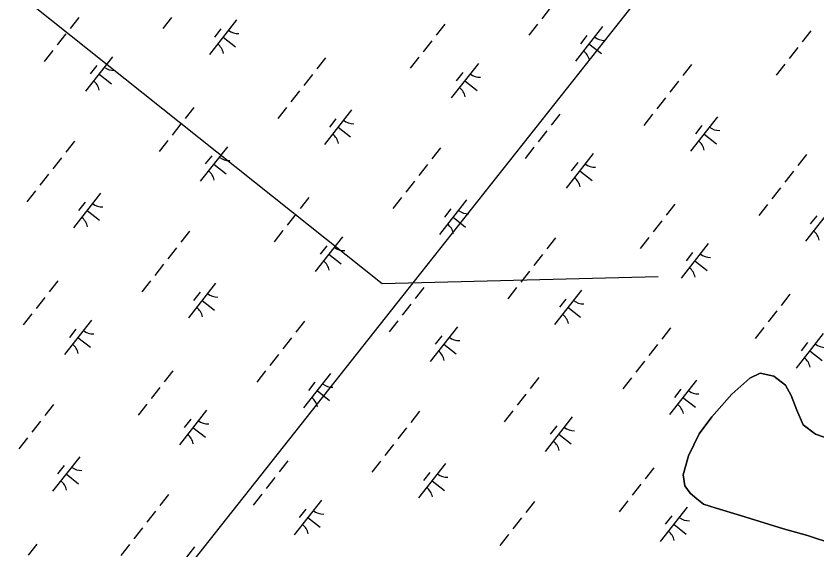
# Model space of a CAD drawing. Extents: x 3896831 to 3918110, y 171006 to 193349.
# Drawn here: x 3912276 to 3913188, y 183545 to 184153 of the extents above; entities that cross this region are included whole.
import ezdxf

# ---------------------------------------------------------------- set-up
doc = ezdxf.new("R2010")
doc.units = 0
for name, color, linetype in [('V-TOPO-SHOR', 7, 'Continuous'), ('V-UTIL-LINE', 7, 'Continuous'), ('V-WETL-SWMP', 7, 'Continuous')]:
    doc.layers.add(name, color=color, linetype=linetype)

msp = doc.modelspace()

# ---------------------------------------------------------------- linework, layer by layer
at = {"layer": 'V-TOPO-SHOR'}
msp.add_lwpolyline([(3913207.64, 183551.41), (3913177.51, 183561.04), (3913150.34, 183568.86), (3913123.52, 183577.05), (3913101.48, 183583.81), (3913073.57, 183592.36), (3913059.24, 183596.99), (3913051.5, 183602.79), (3913044.11, 183609.32), (3913038.18, 183617.69), (3913036.23, 183630.13), (3913042.27, 183651.79), (3913054.51, 183676.81), (3913068.62, 183696.35), (3913091.47, 183722.2), (3913111.83, 183740.33), (3913123.87, 183745.93), (3913139.28, 183742.77), (3913152.56, 183732.26), (3913159.26, 183720.59), (3913165.63, 183703.8), (3913172.74, 183687.38), (3913186.75, 183676.51), (3913207.7, 183669.37)], dxfattribs=at)
at = {"layer": 'V-UTIL-LINE'}
for points in [[(3909817.16, 185922.35), (3910062.83, 185943.93), (3912693.3, 183848.38), (3913007.58, 183856.08)], [(3905549.44, 173652.6), (3906763.35, 174938.42), (3906949.45, 175132.98), (3906970.6, 175166.82), (3907325.89, 175860.48), (3907748.86, 176681.03), (3908142.21, 177273.18), (3908679.38, 178097.96), (3908869.71, 178381.35), (3908937.39, 178537.85), (3909170.02, 179117.31), (3909533.77, 179633.33), (3910092.08, 180424.27), (3910333.17, 180766.87), (3910760.37, 181291.35), (3910921.09, 181523.98), (3911225.63, 181951.18), (3911822.01, 182788.65), (3911961.59, 182987.44), (3912147.69, 183114.33), (3912722.93, 183841.83), (3913090.91, 184307.09), (3913848.01, 185258.76), (3914364.03, 185910.13)]]:
    msp.add_lwpolyline(points, dxfattribs=at)
at = {"layer": 'V-WETL-SWMP'}
for p, q in [((3912884.92, 184162.5), (3912875.05, 184149.91)), ((3912348.01, 184151.44), (3912338.14, 184138.85)), ((3912453.48, 184151.31), (3912443.61, 184138.72)), ((3912527.61, 184148.58), (3912496.77, 184109.22)), ((3912509.82, 184138.38), (3912502.41, 184128.94)), ((3912764.66, 184143.74), (3912754.79, 184131.15)), ((3912870.12, 184143.61), (3912860.25, 184131.02)), ((3912944.25, 184140.88), (3912913.41, 184101.52)), ((3913181.3, 184136.04), (3913171.43, 184123.45)), ((3912333.21, 184132.55), (3912323.34, 184119.96)), ((3912512.19, 184128.9), (3912526.35, 184117.8)), ((3912926.46, 184130.68), (3912919.06, 184121.24)), ((3912749.85, 184124.85), (3912739.98, 184112.26)), ((3912928.83, 184121.2), (3912943, 184110.1)), ((3912318.4, 184113.66), (3912308.53, 184101.07)), ((3913166.49, 184117.15), (3913156.62, 184104.56)), ((3912386.22, 184106.63), (3912355.38, 184067.28)), ((3912628.81, 184105.37), (3912618.94, 184092.78)), ((3912735.05, 184105.96), (3912725.18, 184093.37)), ((3912368.43, 184096.43), (3912361.02, 184086.99)), ((3912802.86, 184098.93), (3912772.02, 184059.58)), ((3913045.45, 184097.67), (3913035.58, 184085.08)), ((3913151.69, 184098.27), (3913141.82, 184085.67)), ((3912370.8, 184086.95), (3912384.96, 184075.85)), ((3912614, 184086.48), (3912604.13, 184073.89)), ((3912785.07, 184088.73), (3912777.67, 184079.29)), ((3912787.44, 184079.25), (3912801.61, 184068.15)), ((3913030.65, 184078.78), (3913020.78, 184066.19)), ((3912599.2, 184067.59), (3912589.33, 184055)), ((3913015.84, 184059.89), (3913005.97, 184047.3)), ((3912478.93, 184048.84), (3912469.06, 184036.24)), ((3912584.39, 184048.7), (3912574.52, 184036.11)), ((3912658.53, 184045.97), (3912627.68, 184006.62)), ((3912640.73, 184035.77), (3912633.33, 184026.33)), ((3912895.57, 184041.14), (3912885.7, 184028.54)), ((3913001.04, 184041), (3912991.17, 184028.41)), ((3913075.17, 184038.27), (3913044.33, 183998.92)), ((3912464.13, 184029.95), (3912454.26, 184017.35)), ((3912643.11, 184026.29), (3912657.27, 184015.19)), ((3913057.38, 184028.07), (3913049.97, 184018.63)), ((3912880.77, 184022.25), (3912870.9, 184009.65)), ((3913059.75, 184018.59), (3913073.92, 184007.49)), ((3912343.08, 184010.46), (3912333.21, 183997.87)), ((3912449.32, 184011.06), (3912439.45, 183998.46)), ((3912517.14, 184004.02), (3912486.29, 183964.67)), ((3912759.73, 184002.76), (3912749.86, 183990.17)), ((3912865.96, 184003.36), (3912856.09, 183990.76)), ((3912328.28, 183991.58), (3912318.41, 183978.98)), ((3912499.34, 183993.83), (3912491.94, 183984.38)), ((3912933.78, 183996.32), (3912902.94, 183956.97)), ((3913176.37, 183995.06), (3913166.5, 183982.47)), ((3912501.72, 183984.34), (3912515.88, 183973.24)), ((3912744.92, 183983.88), (3912735.05, 183971.28)), ((3912915.99, 183986.13), (3912908.58, 183976.68)), ((3912313.47, 183972.69), (3912303.6, 183960.09)), ((3912918.36, 183976.64), (3912932.53, 183965.54)), ((3913161.56, 183976.18), (3913151.69, 183963.58)), ((3912730.12, 183964.99), (3912720.25, 183952.39)), ((3912298.67, 183953.8), (3912288.8, 183941.2)), ((3913146.76, 183957.29), (3913136.89, 183944.69)), ((3912372.8, 183951.06), (3912341.96, 183911.71)), ((3912609.85, 183946.23), (3912599.98, 183933.63)), ((3912715.31, 183946.1), (3912705.44, 183933.5)), ((3912355.01, 183940.87), (3912347.61, 183931.42)), ((3912789.45, 183943.36), (3912758.6, 183904.01)), ((3913026.49, 183938.53), (3913016.62, 183925.93)), ((3913131.96, 183938.4), (3913122.09, 183925.8)), ((3913206.09, 183935.66), (3913175.25, 183896.31)), ((3912357.38, 183931.38), (3912371.55, 183920.28)), ((3912595.04, 183927.34), (3912585.17, 183914.74)), ((3912771.65, 183933.17), (3912764.25, 183923.72)), ((3912774.02, 183923.68), (3912788.19, 183912.58)), ((3913011.69, 183919.64), (3913001.82, 183907.04)), ((3913188.3, 183925.47), (3913180.89, 183916.02)), ((3912474, 183907.86), (3912464.13, 183895.26)), ((3912580.24, 183908.45), (3912570.37, 183895.85)), ((3912648.06, 183901.41), (3912617.21, 183862.06)), ((3912890.65, 183900.16), (3912880.78, 183887.56)), ((3912996.88, 183900.75), (3912987.01, 183888.15)), ((3912630.26, 183891.22), (3912622.86, 183881.77)), ((3913064.7, 183893.71), (3913033.86, 183854.36)), ((3912459.2, 183888.97), (3912449.33, 183876.37)), ((3912632.63, 183881.74), (3912646.8, 183870.63)), ((3912875.84, 183881.27), (3912865.97, 183868.67)), ((3913046.91, 183883.52), (3913039.5, 183874.07)), ((3913049.28, 183874.04), (3913063.44, 183862.93)), ((3912444.39, 183870.08), (3912434.52, 183857.48)), ((3912861.04, 183862.38), (3912851.17, 183849.78)), ((3912324.12, 183851.32), (3912314.25, 183838.73)), ((3912429.59, 183851.19), (3912419.72, 183838.59)), ((3912503.72, 183848.45), (3912472.88, 183809.1)), ((3912485.93, 183838.26), (3912478.53, 183828.81)), ((3912740.77, 183843.62), (3912730.9, 183831.03)), ((3912846.23, 183843.49), (3912836.36, 183830.89)), ((3912920.36, 183840.75), (3912889.52, 183801.4)), ((3913157.41, 183835.92), (3913147.54, 183823.33)), ((3912309.32, 183832.43), (3912299.45, 183819.84)), ((3912488.3, 183828.78), (3912502.47, 183817.67)), ((3912902.57, 183830.56), (3912895.17, 183821.11)), ((3912725.96, 183824.73), (3912716.09, 183812.14)), ((3912904.94, 183821.08), (3912919.11, 183809.97)), ((3913142.61, 183817.03), (3913132.74, 183804.44)), ((3912294.52, 183813.54), (3912284.65, 183800.95)), ((3912362.33, 183806.5), (3912331.49, 183767.15)), ((3912604.92, 183805.25), (3912595.05, 183792.65)), ((3912711.16, 183805.84), (3912701.29, 183793.25)), ((3912778.97, 183798.8), (3912748.13, 183759.45)), ((3913127.8, 183798.14), (3913117.93, 183785.55)), ((3912344.54, 183796.31), (3912337.14, 183786.86)), ((3913021.56, 183797.55), (3913011.69, 183784.95)), ((3913195.62, 183791.1), (3913164.77, 183751.75)), ((3912346.91, 183786.83), (3912361.08, 183775.72)), ((3912590.12, 183786.36), (3912580.25, 183773.77)), ((3912761.18, 183788.61), (3912753.78, 183779.16)), ((3913177.82, 183780.91), (3913170.42, 183771.46)), ((3912763.55, 183779.13), (3912777.72, 183768.02)), ((3913006.76, 183778.66), (3912996.89, 183766.07)), ((3913180.2, 183771.43), (3913194.36, 183760.32)), ((3912575.31, 183767.47), (3912565.44, 183754.88)), ((3912991.95, 183759.77), (3912982.08, 183747.18)), ((3912455.04, 183748.71), (3912445.17, 183736.12)), ((3912560.51, 183748.58), (3912550.64, 183735.99)), ((3912634.64, 183745.84), (3912603.8, 183706.49)), ((3913123.87, 183745.93), (3913111.83, 183740.33)), ((3913139.28, 183742.76), (3913123.87, 183745.93)), ((3912616.85, 183735.65), (3912609.44, 183726.2)), ((3912871.69, 183741.01), (3912861.82, 183728.42)), ((3912977.15, 183740.88), (3912967.28, 183728.29)), ((3913051.28, 183738.14), (3913020.44, 183698.79)), ((3913111.83, 183740.33), (3913091.47, 183722.2)), ((3913152.56, 183732.26), (3913139.28, 183742.76)), ((3912440.24, 183729.82), (3912430.37, 183717.23)), ((3912619.22, 183726.17), (3912633.39, 183715.06)), ((3913033.49, 183727.95), (3913026.09, 183718.5)), ((3913159.26, 183720.6), (3913152.56, 183732.26)), ((3912856.88, 183722.12), (3912847.01, 183709.53)), ((3913035.86, 183718.47), (3913050.03, 183707.36)), ((3913091.47, 183722.2), (3913068.62, 183696.35)), ((3913165.63, 183703.8), (3913159.26, 183720.6)), ((3912319.2, 183710.34), (3912309.33, 183697.75)), ((3912425.43, 183710.93), (3912415.56, 183698.34)), ((3912493.25, 183703.89), (3912462.41, 183664.54)), ((3912735.84, 183702.64), (3912725.97, 183690.05)), ((3912842.08, 183703.23), (3912832.21, 183690.64)), ((3913172.74, 183687.38), (3913165.63, 183703.8)), ((3912304.39, 183691.45), (3912294.52, 183678.86)), ((3912475.46, 183693.7), (3912468.05, 183684.26)), ((3912909.89, 183696.19), (3912879.05, 183656.84)), ((3913068.62, 183696.35), (3913054.51, 183676.81)), ((3912477.83, 183684.22), (3912492, 183673.11)), ((3912721.03, 183683.75), (3912711.16, 183671.16)), ((3912892.1, 183686), (3912884.7, 183676.56)), ((3913186.75, 183676.51), (3913172.74, 183687.38)), ((3912289.59, 183672.56), (3912279.72, 183659.97)), ((3912894.47, 183676.52), (3912908.64, 183665.41)), ((3913054.51, 183676.81), (3913042.27, 183651.79)), ((3913207.7, 183669.37), (3913186.75, 183676.51)), ((3912706.23, 183664.86), (3912696.36, 183652.27)), ((3912348.92, 183650.93), (3912318.07, 183611.58)), ((3912585.96, 183646.1), (3912576.09, 183633.51)), ((3912691.42, 183645.97), (3912681.55, 183633.38)), ((3912765.56, 183643.24), (3912734.72, 183603.88)), ((3913042.27, 183651.79), (3913036.23, 183630.13)), ((3912331.12, 183640.74), (3912323.72, 183631.3)), ((3913002.6, 183638.4), (3912992.73, 183625.81)), ((3912333.49, 183631.26), (3912347.66, 183620.15)), ((3912571.16, 183627.21), (3912561.29, 183614.62)), ((3912747.77, 183633.04), (3912740.36, 183623.6)), ((3913036.23, 183630.13), (3913038.18, 183617.69)), ((3912750.14, 183623.56), (3912764.3, 183612.45)), ((3912987.8, 183619.51), (3912977.93, 183606.92)), ((3913038.18, 183617.69), (3913044.11, 183609.32)), ((3912450.12, 183607.73), (3912440.25, 183595.14)), ((3912556.35, 183608.32), (3912546.48, 183595.73)), ((3913044.11, 183609.32), (3913051.5, 183602.79)), ((3912624.17, 183601.29), (3912593.32, 183561.93)), ((3912866.76, 183600.03), (3912856.89, 183587.44)), ((3912972.99, 183600.62), (3912963.13, 183588.03)), ((3913051.5, 183602.79), (3913059.24, 183596.99)), ((3912435.31, 183588.84), (3912425.44, 183576.25)), ((3912606.38, 183591.09), (3912598.97, 183581.65)), ((3913040.81, 183593.59), (3913009.97, 183554.23)), ((3913059.24, 183596.99), (3913073.57, 183592.36)), ((3913073.57, 183592.36), (3913101.48, 183583.81)), ((3912608.75, 183581.61), (3912622.91, 183570.51)), ((3912851.95, 183581.14), (3912842.08, 183568.55)), ((3913023.02, 183583.39), (3913015.62, 183573.95)), ((3913101.48, 183583.81), (3913123.52, 183577.05)), ((3913025.39, 183573.91), (3913039.56, 183562.81)), ((3913123.52, 183577.05), (3913150.34, 183568.86)), ((3912420.51, 183569.95), (3912410.64, 183557.36)), ((3912837.15, 183562.25), (3912827.28, 183549.66)), ((3913150.34, 183568.86), (3913177.51, 183561.04)), ((3913177.51, 183561.04), (3913207.64, 183551.41)), ((3912300.24, 183551.19), (3912290.37, 183538.6)), ((3912405.7, 183551.06), (3912395.83, 183538.47)), ((3912479.83, 183548.33), (3912448.99, 183508.97))]:
    msp.add_line(p, q, dxfattribs=at)
for centre, start, end in [((3912529.41, 184150.49), 231.14028, 272.68394), ((3912946.06, 184142.79), 231.14028, 272.68394), ((3912495.34, 184107.01), 11.14028, 52.68394), ((3912911.98, 184099.31), 11.14028, 52.68394), ((3912388.02, 184108.55), 231.14028, 272.68394), ((3912804.67, 184100.85), 231.14028, 272.68394), ((3912353.94, 184065.07), 11.14028, 52.68394), ((3912770.59, 184057.37), 11.14028, 52.68394), ((3912660.33, 184047.89), 231.14028, 272.68394), ((3913076.97, 184040.19), 231.14028, 272.68394), ((3912626.25, 184004.41), 11.14028, 52.68394), ((3913042.9, 183996.71), 11.14028, 52.68394), ((3912518.94, 184005.94), 231.14028, 272.68394), ((3912935.58, 183998.24), 231.14028, 272.68394), ((3912484.86, 183962.46), 11.14028, 52.68394), ((3912901.51, 183954.76), 11.14028, 52.68394), ((3912374.61, 183952.98), 231.14028, 272.68394), ((3912791.25, 183945.28), 231.14028, 272.68394), ((3912340.53, 183909.5), 11.14028, 52.68394), ((3912757.17, 183901.8), 11.14028, 52.68394), ((3913173.82, 183894.1), 11.14028, 52.68394), ((3912649.86, 183903.33), 231.14028, 272.68394), ((3913066.5, 183895.63), 231.14028, 272.68394), ((3912615.78, 183859.85), 11.14028, 52.68394), ((3913032.42, 183852.15), 11.14028, 52.68394), ((3912505.53, 183850.37), 231.14028, 272.68394), ((3912922.17, 183842.67), 231.14028, 272.68394), ((3912471.45, 183806.89), 11.14028, 52.68394), ((3912888.09, 183799.19), 11.14028, 52.68394), ((3912364.14, 183808.42), 231.14028, 272.68394), ((3912780.78, 183800.72), 231.14028, 272.68394), ((3912330.06, 183764.94), 11.14028, 52.68394), ((3912746.7, 183757.24), 11.14028, 52.68394), ((3913197.42, 183793.02), 231.14028, 272.68394), ((3913163.34, 183749.54), 11.14028, 52.68394), ((3912636.44, 183747.76), 231.14028, 272.68394), ((3913053.09, 183740.06), 231.14028, 272.68394), ((3912602.37, 183704.28), 11.14028, 52.68394), ((3913019.01, 183696.58), 11.14028, 52.68394), ((3912495.05, 183705.81), 231.14028, 272.68394), ((3912911.7, 183698.11), 231.14028, 272.68394), ((3912460.98, 183662.33), 11.14028, 52.68394), ((3912877.62, 183654.63), 11.14028, 52.68394), ((3912350.72, 183652.85), 231.14028, 272.68394), ((3912767.36, 183645.15), 231.14028, 272.68394), ((3912316.64, 183609.37), 11.14028, 52.68394), ((3912733.28, 183601.67), 11.14028, 52.68394), ((3912625.97, 183603.2), 231.14028, 272.68394), ((3913042.62, 183595.5), 231.14028, 272.68394), ((3912591.89, 183559.72), 11.14028, 52.68394), ((3913008.54, 183552.02), 11.14028, 52.68394)]:
    msp.add_arc(centre, 17.62, start, end, dxfattribs=at)

doc.saveas('drawing.dxf')
